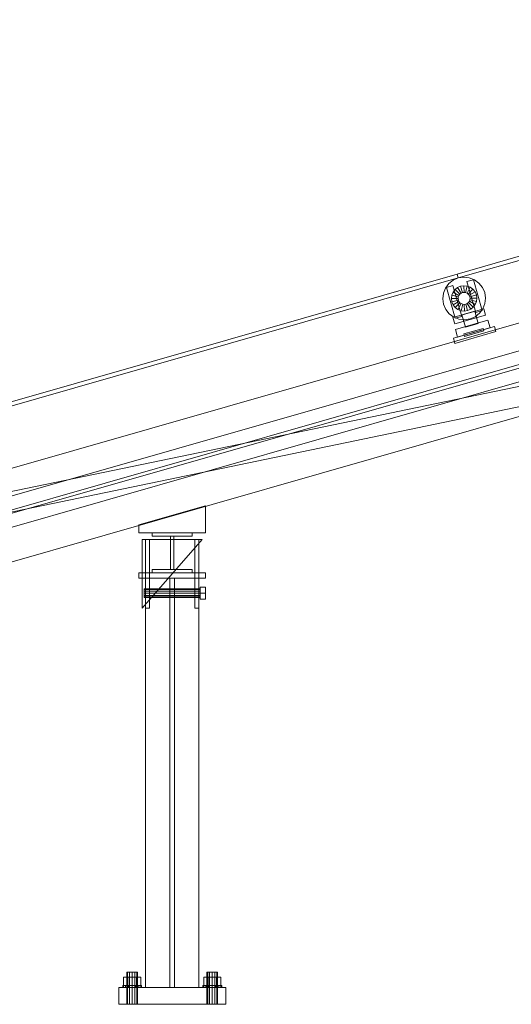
# Model space of a CAD drawing. Header units: millimetres. Extents: x -3490 to 61924, y -72580 to 6847.
# Tile 388 of 656: x 4323 to 5059, y -36000 to -34524. Entities that reach past the tile are written whole.
import ezdxf

# ---------------------------------------------------------------- set-up
doc = ezdxf.new("R2010")
doc.units = ezdxf.units.MM
doc.layers.add('COTAS_P', color=1, linetype='Continuous', lineweight=0)
doc.layers.add('frontal_C08', color=7, linetype='Continuous', lineweight=0)
doc.dimstyles.new('R19_100', dxfattribs={"dimtxt": 250, "dimasz": 150, "dimexe": 150, "dimexo": 80, "dimgap": 100, "dimtad": 1, "dimtih": 1, "dimtoh": 1, "dimdsep": 46, "dimcen": 0.09, "dimadec": 0, "dimazin": 0, "dimtfac": 1, "dimtdec": 4, "dimtofl": 0, "dimtmove": 0, "dimatfit": 3, "dimfxl": 1, "dimtolj": 1, "dimtzin": 0, "dimarcsym": 0})

# ---------------------------------------------------------------- blocks, each defined once
blk = doc.blocks.new('DIM_R29_53')
at = {"layer": 'COTAS_P'}
for p, q in [((2531.9, -34754.9), (6515, -33612.7)), ((6515, -33612.7), (6358.4, -33610.8)), ((6515, -33612.7), (6383.2, -33697.3)), ((6763.1, -34477.9), (6515, -33612.7)), ((2531.9, -34754.9), (2663.7, -34670.3)), ((2780, -35620), (2531.9, -34754.9)), ((2531.9, -34754.9), (2688.5, -34756.8))]:
    blk.add_line(p, q, dxfattribs=at)
blk.add_text('4143.62 P', height=250, rotation=16, dxfattribs=at).set_placement((4495.9, -34087.7))

msp = doc.modelspace()

# ---------------------------------------------------------------- linework, layer by layer
at = {"layer": 'frontal_C08'}
for p, q in [((2800.673, -35692.095), (6783.781, -34549.957)), ((2802.051, -35696.901), (6785.159, -34554.763)), ((4978.188, -34905.416), (5920.224, -34635.291)), ((4979.842, -34911.183), (5921.878, -34641.058)), ((4036.151, -35175.54), (4978.188, -34905.416)), ((4037.805, -35181.308), (4979.842, -34911.183)), ((4965.643, -34919.714), (4972.181, -34914.514)), ((4972.181, -34914.514), (4979.842, -34911.183)), ((4978.188, -34905.416), (4979.842, -34911.183)), ((4979.842, -34911.183), (4988.104, -34909.948)), ((4988.104, -34909.948), (4996.404, -34910.894)), ((4992.896, -34916.802), (5002.509, -34914.046)), ((4996.404, -34910.894), (5004.176, -34913.956)), ((5015.74, -34960.187), (5002.509, -34914.046)), ((5004.176, -34913.956), (5010.891, -34918.925)), ((4957.613, -34934.202), (4960.674, -34926.43)), ((4960.674, -34926.43), (4965.643, -34919.714)), ((4962.136, -34925.623), (4971.749, -34922.866)), ((4962.136, -34925.623), (4975.367, -34971.763)), ((4984.979, -34969.007), (4971.749, -34922.866)), ((4972.044, -34932.732), (4974.995, -34928.745)), ((4974.995, -34928.745), (4978.876, -34925.657)), ((4982.188, -34935.692), (4974.995, -34928.745)), ((4978.876, -34925.657), (4983.425, -34923.679)), ((4984.027, -34934.229), (4978.876, -34925.657)), ((4983.425, -34923.679), (4988.331, -34922.946)), ((4986.181, -34933.292), (4983.425, -34923.679)), ((4988.505, -34932.945), (4988.331, -34922.946)), ((4988.331, -34922.946), (4993.259, -34923.508)), ((4990.839, -34933.211), (4993.259, -34923.508)), ((4992.896, -34916.802), (5006.127, -34962.943)), ((4993.025, -34934.072), (4997.873, -34925.326)), ((4993.259, -34923.508), (4997.873, -34925.326)), ((4994.914, -34935.469), (5001.861, -34928.276)), ((4997.873, -34925.326), (5001.861, -34928.276)), ((5001.861, -34928.276), (5004.948, -34932.158)), ((5010.891, -34918.925), (5016.091, -34925.462)), ((5016.091, -34925.462), (5019.422, -34933.123)), ((4956.667, -34942.502), (4957.613, -34934.202)), ((4957.902, -34950.764), (4956.667, -34942.502)), ((4969.665, -34942.275), (4970.226, -34937.347)), ((4979.663, -34942.101), (4969.665, -34942.275)), ((4970.398, -34947.181), (4969.665, -34942.275)), ((4970.226, -34937.347), (4972.044, -34932.732)), ((4979.929, -34939.766), (4970.226, -34937.347)), ((4980.011, -34944.424), (4970.398, -34947.181)), ((4980.791, -34937.58), (4972.044, -34932.732)), ((4979.663, -34942.101), (4979.929, -34939.766)), ((4980.011, -34944.424), (4979.663, -34942.101)), ((4979.929, -34939.766), (4980.791, -34937.58)), ((4980.948, -34946.579), (4980.011, -34944.424)), ((4980.791, -34937.58), (4982.188, -34935.692)), ((4982.188, -34935.692), (4984.027, -34934.229)), ((4984.027, -34934.229), (4986.181, -34933.292)), ((4986.181, -34933.292), (4988.505, -34932.945)), ((4988.505, -34932.945), (4990.839, -34933.211)), ((4990.839, -34933.211), (4993.025, -34934.072)), ((4993.025, -34934.072), (4994.914, -34935.469)), ((4994.914, -34935.469), (4996.377, -34937.308)), ((4996.377, -34937.308), (5004.948, -34932.158)), ((4996.377, -34937.308), (4997.313, -34939.463)), ((4997.395, -34944.121), (4996.534, -34946.307)), ((5006.926, -34936.706), (4997.313, -34939.463)), ((4997.313, -34939.463), (4997.661, -34941.786)), ((4997.661, -34941.786), (4997.395, -34944.121)), ((4997.395, -34944.121), (5007.098, -34946.54)), ((4997.661, -34941.786), (5007.659, -34941.612)), ((5004.948, -34932.158), (5006.926, -34936.706)), ((5006.926, -34936.706), (5007.659, -34941.612)), ((5007.659, -34941.612), (5007.098, -34946.54)), ((5019.422, -34933.123), (5020.657, -34941.385)), ((5020.657, -34941.385), (5019.712, -34949.685)), ((4961.233, -34958.425), (4957.902, -34950.764)), ((4966.433, -34964.962), (4961.233, -34958.425)), ((4972.376, -34951.729), (4970.398, -34947.181)), ((4971.931, -34970.668), (5018.072, -34957.437)), ((4980.948, -34946.579), (4972.376, -34951.729)), ((4975.464, -34955.611), (4972.376, -34951.729)), ((4982.41, -34948.418), (4975.464, -34955.611)), ((4979.451, -34958.561), (4975.464, -34955.611)), ((4984.299, -34949.815), (4979.451, -34958.561)), ((4984.066, -34960.379), (4979.451, -34958.561)), ((4982.41, -34948.418), (4980.948, -34946.579)), ((4984.299, -34949.815), (4982.41, -34948.418)), ((4986.485, -34950.676), (4984.066, -34960.379)), ((4988.994, -34960.941), (4984.066, -34960.379)), ((4986.485, -34950.676), (4984.299, -34949.815)), ((4988.819, -34950.942), (4986.485, -34950.676)), ((4991.143, -34950.595), (4988.819, -34950.942)), ((4988.819, -34950.942), (4988.994, -34960.941)), ((4993.899, -34960.207), (4988.994, -34960.941)), ((4993.297, -34949.658), (4991.143, -34950.595)), ((4991.143, -34950.595), (4993.899, -34960.207)), ((4995.136, -34948.195), (4993.297, -34949.658)), ((4993.297, -34949.658), (4998.448, -34958.23)), ((4998.448, -34958.23), (4993.899, -34960.207)), ((4996.534, -34946.307), (4995.136, -34948.195)), ((4995.136, -34948.195), (5002.33, -34955.142)), ((4996.534, -34946.307), (5005.28, -34951.155)), ((5002.33, -34955.142), (4998.448, -34958.23)), ((5005.28, -34951.155), (5002.33, -34955.142)), ((5007.098, -34946.54), (5005.28, -34951.155)), ((5006.127, -34962.943), (5015.74, -34960.187)), ((5016.65, -34957.457), (5011.681, -34964.173)), ((5019.712, -34949.685), (5016.65, -34957.457)), ((5020.828, -34967.05), (5018.072, -34957.437)), ((3937.649, -35303.654), (5091.163, -34972.889)), ((4973.148, -34969.931), (4966.433, -34964.962)), ((4971.931, -34970.668), (4974.688, -34980.28)), ((4980.921, -34972.993), (4973.148, -34969.931)), ((4974.688, -34980.28), (5020.828, -34967.05)), ((4975.367, -34971.763), (4984.979, -34969.007)), ((4975.547, -34988.356), (5024.379, -34974.354)), ((4989.221, -34973.939), (4980.921, -34972.993)), ((5004.614, -34961.296), (4985.389, -34966.809)), ((4990.626, -34985.073), (4985.389, -34966.809)), ((4997.483, -34972.704), (4989.221, -34973.939)), ((5005.143, -34969.373), (4997.483, -34972.704)), ((5004.614, -34961.296), (5009.851, -34979.56)), ((5011.681, -34964.173), (5005.143, -34969.373)), ((5027.687, -34985.889), (5024.379, -34974.354)), ((4972.511, -35001.711), (5034.031, -34984.07)), ((4975.547, -34988.356), (4978.855, -34999.892)), ((4978.855, -34999.892), (5027.687, -34985.889)), ((4988.301, -34995.102), (5017.139, -34986.833)), ((5009.851, -34979.56), (4990.626, -34985.073)), ((5018.241, -34990.678), (5017.139, -34986.833)), ((5036.236, -34991.76), (5034.031, -34984.07)), ((4972.511, -35001.711), (4974.716, -35009.401)), ((4974.716, -35009.401), (5036.236, -34991.76)), ((4988.301, -34995.102), (4989.403, -34998.947)), ((4989.403, -34998.947), (5018.241, -34990.678)), ((3948.674, -35342.105), (5102.188, -35011.34)), ((3940.117, -35308.192), (5118.438, -35063.94)), ((3961.078, -35385.361), (5114.592, -35054.597)), ((3946.206, -35337.567), (5124.527, -35093.316)), ((3974.86, -35433.424), (5128.374, -35102.66)), ((4501.341, -35281.418), (4601.341, -35252.743)), ((4601.341, -35293.418), (4601.341, -35252.743)), ((4501.341, -35281.418), (4501.341, -35293.418)), ((4501.341, -35293.418), (4601.341, -35293.418)), ((4521.617, -35298.418), (4521.617, -35293.418)), ((4521.617, -35293.418), (4581.617, -35293.418)), ((4581.617, -35298.418), (4521.617, -35298.418)), ((4549.117, -35348.418), (4549.117, -35298.418)), ((4549.117, -35298.418), (4554.117, -35298.418)), ((4554.117, -35298.418), (4554.117, -35348.418)), ((4581.617, -35293.418), (4581.617, -35298.418)), ((4506.617, -35406.418), (4596.617, -35303.418)), ((4596.617, -35303.418), (4506.617, -35303.418)), ((4506.617, -35303.418), (4506.617, -35406.418)), ((4511.617, -35406.418), (4511.617, -35303.418)), ((4511.617, -35303.418), (4517.617, -35303.418)), ((4517.617, -35406.418), (4517.617, -35303.418)), ((4585.617, -35406.418), (4585.617, -35303.418)), ((4585.617, -35303.418), (4591.617, -35303.418)), ((4591.617, -35406.418), (4591.617, -35303.418)), ((4501.617, -35353.418), (4601.617, -35353.418)), ((4501.617, -35353.418), (4501.617, -35361.418)), ((4521.617, -35353.418), (4521.617, -35348.418)), ((4521.617, -35348.418), (4581.617, -35348.418)), ((4581.617, -35353.418), (4521.617, -35353.418)), ((4554.117, -35348.418), (4549.117, -35348.418)), ((4581.617, -35348.418), (4581.617, -35353.418)), ((4601.617, -35361.418), (4601.617, -35353.418)), ((4501.617, -35361.418), (4601.617, -35361.418)), ((4511.617, -35361.418), (4591.617, -35361.418)), ((4511.617, -35361.418), (4511.617, -35975)), ((4548.117, -35361.418), (4555.117, -35361.418)), ((4548.117, -35361.418), (4548.117, -35975)), ((4555.117, -35975), (4555.117, -35361.418)), ((4591.617, -35975), (4591.617, -35361.418)), ((4509.617, -35378.375), (4509.617, -35377.518)), ((4509.617, -35377.518), (4593.617, -35377.518)), ((4509.617, -35380.718), (4509.617, -35378.375)), ((4509.617, -35378.375), (4593.617, -35378.375)), ((4509.617, -35383.918), (4509.617, -35380.718)), ((4509.617, -35380.718), (4593.617, -35380.718)), ((4509.617, -35387.118), (4509.617, -35383.918)), ((4593.617, -35383.918), (4509.617, -35383.918)), ((4509.617, -35387.118), (4509.617, -35389.461)), ((4509.617, -35387.118), (4593.617, -35387.118)), ((4593.617, -35383.918), (4593.617, -35374.911)), ((4593.617, -35374.911), (4601.617, -35374.911)), ((4593.617, -35378.375), (4593.617, -35377.518)), ((4593.617, -35380.718), (4593.617, -35378.375)), ((4593.617, -35383.918), (4593.617, -35380.718)), ((4593.617, -35383.918), (4593.617, -35387.118)), ((4593.617, -35392.925), (4593.617, -35383.918)), ((4601.617, -35383.918), (4593.617, -35383.918)), ((4593.617, -35387.118), (4593.617, -35389.461)), ((4601.617, -35383.918), (4601.617, -35374.911)), ((4601.617, -35383.918), (4601.617, -35392.925)), ((4509.617, -35389.461), (4509.617, -35390.318)), ((4509.617, -35389.461), (4593.617, -35389.461)), ((4509.617, -35390.318), (4593.617, -35390.318)), ((4593.617, -35389.461), (4593.617, -35390.318)), ((4593.617, -35392.925), (4601.617, -35392.925)), ((4517.617, -35406.418), (4511.617, -35406.418)), ((4591.617, -35406.418), (4585.617, -35406.418)), ((4485.217, -35959.2), (4478.817, -35959.2)), ((4478.817, -35972), (4478.817, -35959.2)), ((4484.688, -35952), (4483.617, -35952)), ((4483.617, -36000), (4483.617, -35952)), ((4487.617, -35952), (4484.688, -35952)), ((4484.688, -36000), (4484.688, -35952)), ((4498.017, -35959.2), (4485.217, -35959.2)), ((4485.217, -35972), (4485.217, -35959.2)), ((4491.617, -35952), (4487.617, -35952)), ((4487.617, -36000), (4487.617, -35952)), ((4495.617, -35952), (4491.617, -35952)), ((4491.617, -36000), (4491.617, -35952)), ((4498.545, -35952), (4495.617, -35952)), ((4495.617, -36000), (4495.617, -35952)), ((4504.417, -35959.2), (4498.017, -35959.2)), ((4498.017, -35972), (4498.017, -35959.2)), ((4499.617, -35952), (4498.545, -35952)), ((4498.545, -36000), (4498.545, -35952)), ((4499.617, -35952), (4499.617, -36000)), ((4504.417, -35959.2), (4504.417, -35972)), ((4605.217, -35959.2), (4598.817, -35959.2)), ((4598.817, -35972), (4598.817, -35959.2)), ((4604.688, -35952), (4603.617, -35952)), ((4603.617, -36000), (4603.617, -35952)), ((4607.617, -35952), (4604.688, -35952)), ((4604.688, -36000), (4604.688, -35952)), ((4618.017, -35959.2), (4605.217, -35959.2)), ((4605.217, -35972), (4605.217, -35959.2)), ((4611.617, -35952), (4607.617, -35952)), ((4607.617, -36000), (4607.617, -35952)), ((4615.617, -35952), (4611.617, -35952)), ((4611.617, -36000), (4611.617, -35952)), ((4618.545, -35952), (4615.617, -35952)), ((4615.617, -36000), (4615.617, -35952)), ((4624.417, -35959.2), (4618.017, -35959.2)), ((4618.017, -35972), (4618.017, -35959.2)), ((4619.617, -35952), (4618.545, -35952)), ((4618.545, -36000), (4618.545, -35952)), ((4619.617, -35952), (4619.617, -36000)), ((4624.417, -35959.2), (4624.417, -35972)), ((4471.617, -35975), (4631.617, -35975)), ((4471.617, -35975), (4471.617, -36000)), ((4478.682, -35972), (4477.617, -35972)), ((4477.617, -35975), (4477.617, -35972)), ((4478.682, -35975), (4477.617, -35975)), ((4481.717, -35972), (4478.682, -35972)), ((4478.682, -35975), (4478.682, -35972)), ((4481.717, -35975), (4478.682, -35975)), ((4485.217, -35972), (4478.817, -35972)), ((4486.259, -35972), (4481.717, -35972)), ((4481.717, -35975), (4481.717, -35972)), ((4486.259, -35975), (4481.717, -35975)), ((4498.017, -35972), (4485.217, -35972)), ((4491.617, -35972), (4486.259, -35972)), ((4486.259, -35975), (4486.259, -35972)), ((4491.617, -35975), (4486.259, -35975)), ((4496.974, -35972), (4491.617, -35972)), ((4491.617, -35975), (4491.617, -35972)), ((4496.974, -35975), (4491.617, -35975)), ((4501.516, -35972), (4496.974, -35972)), ((4496.974, -35975), (4496.974, -35972)), ((4501.516, -35975), (4496.974, -35975)), ((4498.017, -35972), (4504.417, -35972)), ((4504.551, -35972), (4501.516, -35972)), ((4501.516, -35975), (4501.516, -35972)), ((4504.551, -35975), (4501.516, -35975)), ((4505.617, -35972), (4504.551, -35972)), ((4504.551, -35975), (4504.551, -35972)), ((4504.551, -35975), (4505.617, -35975)), ((4505.617, -35972), (4505.617, -35975)), ((4511.617, -35975), (4591.617, -35975)), ((4548.117, -35975), (4555.117, -35975)), ((4598.682, -35972), (4597.617, -35972)), ((4597.617, -35975), (4597.617, -35972)), ((4598.682, -35975), (4597.617, -35975)), ((4601.717, -35972), (4598.682, -35972)), ((4598.682, -35975), (4598.682, -35972)), ((4601.717, -35975), (4598.682, -35975)), ((4605.217, -35972), (4598.817, -35972)), ((4606.259, -35972), (4601.717, -35972)), ((4601.717, -35975), (4601.717, -35972)), ((4606.259, -35975), (4601.717, -35975)), ((4618.017, -35972), (4605.217, -35972)), ((4611.617, -35972), (4606.259, -35972)), ((4606.259, -35975), (4606.259, -35972)), ((4611.617, -35975), (4606.259, -35975)), ((4616.974, -35972), (4611.617, -35972)), ((4611.617, -35975), (4611.617, -35972)), ((4616.974, -35975), (4611.617, -35975)), ((4621.516, -35972), (4616.974, -35972)), ((4616.974, -35975), (4616.974, -35972)), ((4621.516, -35975), (4616.974, -35975)), ((4618.017, -35972), (4624.417, -35972)), ((4624.551, -35972), (4621.516, -35972)), ((4621.516, -35975), (4621.516, -35972)), ((4624.551, -35975), (4621.516, -35975)), ((4625.617, -35972), (4624.551, -35972)), ((4624.551, -35975), (4624.551, -35972)), ((4624.551, -35975), (4625.617, -35975)), ((4625.617, -35972), (4625.617, -35975)), ((4631.617, -36000), (4631.617, -35975)), ((4471.617, -36000), (4631.617, -36000)), ((4484.688, -36000), (4483.617, -36000)), ((4487.617, -36000), (4484.688, -36000)), ((4491.617, -36000), (4487.617, -36000)), ((4495.617, -36000), (4491.617, -36000)), ((4498.545, -36000), (4495.617, -36000)), ((4498.545, -36000), (4499.617, -36000)), ((4604.688, -36000), (4603.617, -36000)), ((4607.617, -36000), (4604.688, -36000)), ((4611.617, -36000), (4607.617, -36000)), ((4615.617, -36000), (4611.617, -36000)), ((4618.545, -36000), (4615.617, -36000)), ((4618.545, -36000), (4619.617, -36000))]:
    msp.add_line(p, q, dxfattribs=at)

# ---------------------------------------------------------------- dimensions: what is measured, and where the dimension line sits
at = {"layer": 'COTAS_P'}
dim = msp.add_aligned_dim(p1=(2780, -35620), p2=(6763.1079, -34477.8622), distance=900, text='<> P', dimstyle='R19_100', dxfattribs=at)
dim.commit()
dim.dimension.update_dxf_attribs({"geometry": 'DIM_R29_53', "text_midpoint": (4523.4803, -34183.7956)})

doc.saveas('drawing.dxf')
